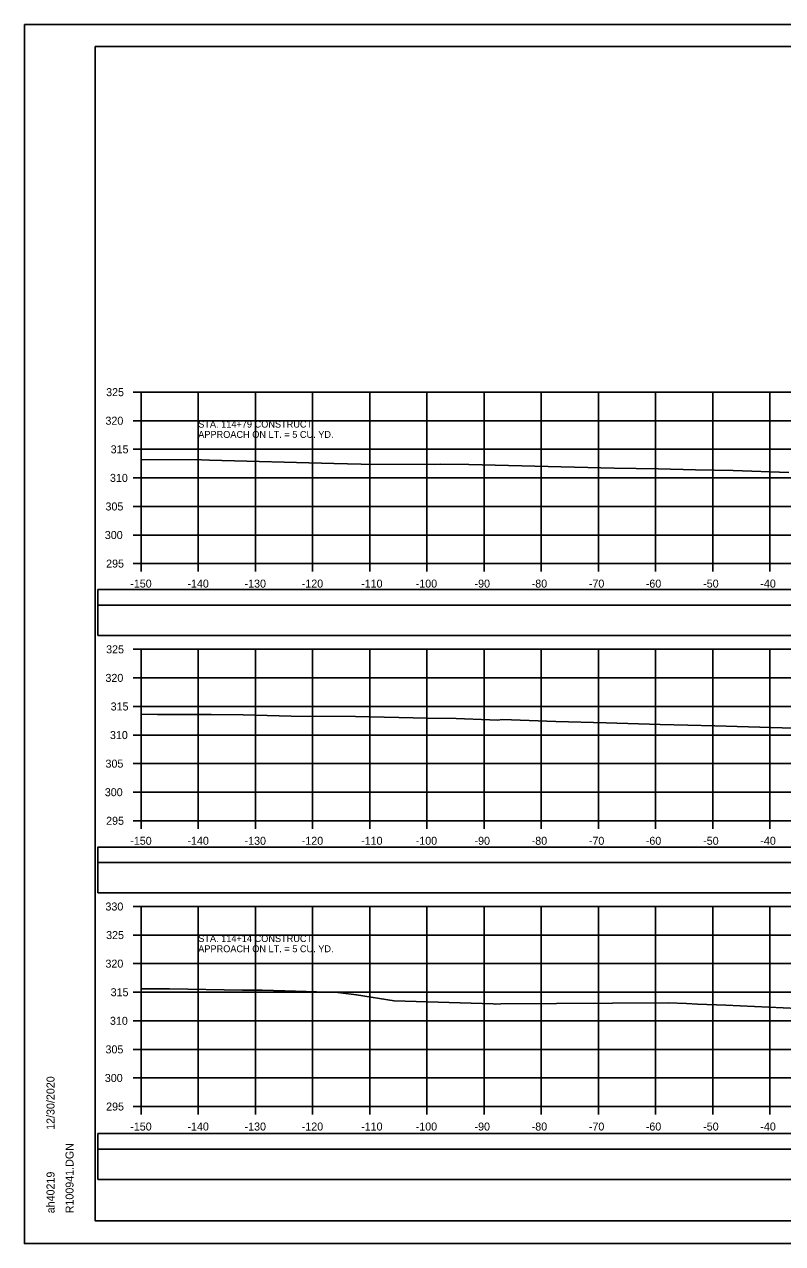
# Model space of a CAD drawing. Extents: x 1370538 to 1372872, y 376220 to 381127.
# Drawn here: x 1371204.9 to 1371337.5, y 380471.7 to 380685.1 of the extents above; entities that cross this region are included whole.
import ezdxf

# ---------------------------------------------------------------- set-up
doc = ezdxf.new("R2010")
doc.units = 0
for name, color, linetype in [('R_Border Notes', 7, 'Continuous'), ('R_Border PE', 7, 'Continuous'), ('R_Border Prem', 7, 'Continuous'), ('R_Dimension', 7, 'Continuous'), ('R_Grid', 7, 'Continuous'), ('R_No Plot', 7, 'Continuous'), ('R_Water Annot', 7, 'Continuous'), ('T_Detection Zones', 7, 'Continuous')]:
    doc.layers.add(name, color=color, linetype=linetype)

msp = doc.modelspace()

# ---------------------------------------------------------------- linework, layer by layer
at = {"layer": 'R_Border Notes'}
for p, q in [((1371217.29, 380681.17), (1371533.47, 380681.17)), ((1371217.29, 380475.71), (1371217.29, 380681.17)), ((1371217.29, 380475.71), (1371217.29, 380475.71)), ((1371533.47, 380475.71), (1371217.29, 380475.71))]:
    msp.add_line(p, q, dxfattribs=at)
at = {"layer": 'R_Border Prem'}
for p, q in [((1371223.89, 380620.71), (1371225.29, 380620.71)), ((1371225.29, 380590.71), (1371225.29, 380620.71)), ((1371223.89, 380615.71), (1371225.29, 380615.71)), ((1371223.89, 380610.71), (1371225.29, 380610.71)), ((1371223.89, 380605.71), (1371225.29, 380605.71)), ((1371223.89, 380600.71), (1371225.29, 380600.71)), ((1371223.89, 380595.71), (1371225.29, 380595.71)), ((1371223.89, 380590.71), (1371225.29, 380590.71)), ((1371225.29, 380590.71), (1371525.29, 380590.71)), ((1371225.29, 380589.31), (1371225.29, 380590.71)), ((1371235.29, 380589.31), (1371235.29, 380590.71)), ((1371245.29, 380589.31), (1371245.29, 380590.71)), ((1371255.29, 380589.31), (1371255.29, 380590.71)), ((1371265.29, 380589.31), (1371265.29, 380590.71)), ((1371275.29, 380589.31), (1371275.29, 380590.71)), ((1371285.29, 380589.31), (1371285.29, 380590.71)), ((1371295.29, 380589.31), (1371295.29, 380590.71)), ((1371305.29, 380589.31), (1371305.29, 380590.71)), ((1371315.29, 380589.31), (1371315.29, 380590.71)), ((1371325.29, 380589.31), (1371325.29, 380590.71)), ((1371335.29, 380589.31), (1371335.29, 380590.71)), ((1371223.89, 380575.71), (1371225.29, 380575.71)), ((1371225.29, 380545.71), (1371225.29, 380575.71)), ((1371223.89, 380570.71), (1371225.29, 380570.71)), ((1371223.89, 380565.71), (1371225.29, 380565.71)), ((1371223.89, 380560.71), (1371225.29, 380560.71)), ((1371223.89, 380555.71), (1371225.29, 380555.71)), ((1371223.89, 380550.71), (1371225.29, 380550.71)), ((1371223.89, 380545.71), (1371225.29, 380545.71)), ((1371225.29, 380545.71), (1371525.29, 380545.71)), ((1371225.29, 380544.31), (1371225.29, 380545.71)), ((1371235.29, 380544.31), (1371235.29, 380545.71)), ((1371245.29, 380544.31), (1371245.29, 380545.71)), ((1371255.29, 380544.31), (1371255.29, 380545.71)), ((1371265.29, 380544.31), (1371265.29, 380545.71)), ((1371275.29, 380544.31), (1371275.29, 380545.71)), ((1371285.29, 380544.31), (1371285.29, 380545.71)), ((1371295.29, 380544.31), (1371295.29, 380545.71)), ((1371305.29, 380544.31), (1371305.29, 380545.71)), ((1371315.29, 380544.31), (1371315.29, 380545.71)), ((1371325.29, 380544.31), (1371325.29, 380545.71)), ((1371335.29, 380544.31), (1371335.29, 380545.71)), ((1371223.89, 380530.71), (1371225.29, 380530.71)), ((1371225.29, 380495.71), (1371225.29, 380530.71)), ((1371223.89, 380525.71), (1371225.29, 380525.71)), ((1371223.89, 380520.71), (1371225.29, 380520.71)), ((1371223.89, 380515.71), (1371225.29, 380515.71)), ((1371223.89, 380510.71), (1371225.29, 380510.71)), ((1371223.89, 380505.71), (1371225.29, 380505.71)), ((1371223.89, 380500.71), (1371225.29, 380500.71)), ((1371223.89, 380495.71), (1371225.29, 380495.71)), ((1371225.29, 380495.71), (1371525.29, 380495.71)), ((1371225.29, 380494.31), (1371225.29, 380495.71)), ((1371235.29, 380494.31), (1371235.29, 380495.71)), ((1371245.29, 380494.31), (1371245.29, 380495.71)), ((1371255.29, 380494.31), (1371255.29, 380495.71)), ((1371265.29, 380494.31), (1371265.29, 380495.71)), ((1371275.29, 380494.31), (1371275.29, 380495.71)), ((1371285.29, 380494.31), (1371285.29, 380495.71)), ((1371295.29, 380494.31), (1371295.29, 380495.71)), ((1371305.29, 380494.31), (1371305.29, 380495.71)), ((1371315.29, 380494.31), (1371315.29, 380495.71)), ((1371325.29, 380494.31), (1371325.29, 380495.71)), ((1371335.29, 380494.31), (1371335.29, 380495.71))]:
    msp.add_line(p, q, dxfattribs=at)
at = {"layer": 'R_Dimension'}
for points in [[(1371225.29, 380608.94), (1371235.85, 380608.86), (1371237.27, 380608.81), (1371259.01, 380608.25), (1371263.77, 380608.1), (1371276.54, 380608.04), (1371277.66, 380608.13), (1371282.62, 380608.05), (1371308.05, 380607.41), (1371315.77, 380607.28), (1371322.31, 380607.13), (1371328.88, 380606.98), (1371338.59, 380606.68)], [(1371225.29, 380564.37), (1371228.18, 380564.31), (1371237.56, 380564.31), (1371243.18, 380564.22), (1371251.57, 380564.02), (1371262.8, 380563.94), (1371275.4, 380563.65), (1371280.39, 380563.61), (1371286.32, 380563.37), (1371287.64, 380563.3), (1371288.51, 380563.42), (1371297.83, 380563.1), (1371306.66, 380562.86), (1371316.13, 380562.53), (1371320.92, 380562.44), (1371325.66, 380562.31), (1371343.35, 380561.81)], [(1371225.29, 380516.3), (1371230.29, 380516.28), (1371243.02, 380516.1), (1371246.46, 380516.09), (1371250.47, 380515.97), (1371259.71, 380515.66), (1371262.98, 380515.23), (1371269.56, 380514.22), (1371286.88, 380513.67), (1371287.24, 380513.65), (1371288.24, 380513.66), (1371317.52, 380513.87), (1371320.7, 380513.72), (1371322.61, 380513.62), (1371327.61, 380513.42), (1371342.65, 380512.77)]]:
    msp.add_lwpolyline(points, dxfattribs=at)
at = {"layer": 'R_Grid'}
for p, q in [((1371225.29, 380620.71), (1371525.29, 380620.71)), ((1371225.29, 380590.71), (1371225.29, 380620.71)), ((1371235.29, 380590.71), (1371235.29, 380620.71)), ((1371245.29, 380590.71), (1371245.29, 380620.71)), ((1371255.29, 380590.71), (1371255.29, 380620.71)), ((1371265.29, 380590.71), (1371265.29, 380620.71)), ((1371275.29, 380590.71), (1371275.29, 380620.71)), ((1371285.29, 380590.71), (1371285.29, 380620.71)), ((1371295.29, 380590.71), (1371295.29, 380620.71)), ((1371305.29, 380590.71), (1371305.29, 380620.71)), ((1371315.29, 380590.71), (1371315.29, 380620.71)), ((1371325.29, 380590.71), (1371325.29, 380620.71)), ((1371335.29, 380590.71), (1371335.29, 380620.71)), ((1371225.29, 380615.71), (1371525.29, 380615.71)), ((1371225.29, 380610.71), (1371525.29, 380610.71)), ((1371225.29, 380605.71), (1371525.29, 380605.71)), ((1371225.29, 380600.71), (1371525.29, 380600.71)), ((1371225.29, 380595.71), (1371525.29, 380595.71)), ((1371225.29, 380590.71), (1371525.29, 380590.71)), ((1371225.29, 380575.71), (1371525.29, 380575.71)), ((1371225.29, 380545.71), (1371225.29, 380575.71)), ((1371235.29, 380545.71), (1371235.29, 380575.71)), ((1371245.29, 380545.71), (1371245.29, 380575.71)), ((1371255.29, 380545.71), (1371255.29, 380575.71)), ((1371265.29, 380545.71), (1371265.29, 380575.71)), ((1371275.29, 380545.71), (1371275.29, 380575.71)), ((1371285.29, 380545.71), (1371285.29, 380575.71)), ((1371295.29, 380545.71), (1371295.29, 380575.71)), ((1371305.29, 380545.71), (1371305.29, 380575.71)), ((1371315.29, 380545.71), (1371315.29, 380575.71)), ((1371325.29, 380545.71), (1371325.29, 380575.71)), ((1371335.29, 380545.71), (1371335.29, 380575.71)), ((1371225.29, 380570.71), (1371525.29, 380570.71)), ((1371225.29, 380565.71), (1371525.29, 380565.71)), ((1371225.29, 380560.71), (1371525.29, 380560.71)), ((1371225.29, 380555.71), (1371525.29, 380555.71)), ((1371225.29, 380550.71), (1371525.29, 380550.71)), ((1371225.29, 380545.71), (1371525.29, 380545.71)), ((1371225.29, 380530.71), (1371525.29, 380530.71)), ((1371225.29, 380495.71), (1371225.29, 380530.71)), ((1371235.29, 380495.71), (1371235.29, 380530.71)), ((1371245.29, 380495.71), (1371245.29, 380530.71)), ((1371255.29, 380495.71), (1371255.29, 380530.71)), ((1371265.29, 380495.71), (1371265.29, 380530.71)), ((1371275.29, 380495.71), (1371275.29, 380530.71)), ((1371285.29, 380495.71), (1371285.29, 380530.71)), ((1371295.29, 380495.71), (1371295.29, 380530.71)), ((1371305.29, 380495.71), (1371305.29, 380530.71)), ((1371315.29, 380495.71), (1371315.29, 380530.71)), ((1371325.29, 380495.71), (1371325.29, 380530.71)), ((1371335.29, 380495.71), (1371335.29, 380530.71)), ((1371225.29, 380525.71), (1371525.29, 380525.71)), ((1371225.29, 380520.71), (1371525.29, 380520.71)), ((1371225.29, 380515.71), (1371525.29, 380515.71)), ((1371225.29, 380510.71), (1371525.29, 380510.71)), ((1371225.29, 380505.71), (1371525.29, 380505.71)), ((1371225.29, 380500.71), (1371525.29, 380500.71)), ((1371225.29, 380495.71), (1371525.29, 380495.71))]:
    msp.add_line(p, q, dxfattribs=at)
at = {"layer": 'R_No Plot'}
for p, q in [((1371204.89, 380685.06), (1371538.22, 380685.06)), ((1371204.89, 380471.73), (1371538.22, 380471.73))]:
    msp.add_line(p, q, dxfattribs=at)
for points in [[(1371204.88, 380685.06), (1371538.22, 380685.06), (1371538.22, 380471.72), (1371204.88, 380471.72)], [(1371451.21, 380681.17), (1371451.21, 380671.29), (1371486.94, 380671.29), (1371486.94, 380668.37), (1371510.14, 380668.37), (1371510.14, 380644.03), (1371533.47, 380644.03), (1371533.47, 380475.71), (1371217.29, 380475.71), (1371217.29, 380681.17)]]:
    msp.add_lwpolyline(points, close=True, dxfattribs=at)
at = {"layer": 'T_Detection Zones'}
for points in [[(1371217.73, 380583.45), (1371532.86, 380583.45), (1371532.86, 380586.16), (1371217.73, 380586.16)], [(1371217.73, 380578.13), (1371532.86, 380578.13), (1371532.86, 380583.45), (1371217.73, 380583.45)], [(1371217.73, 380538.4), (1371532.86, 380538.4), (1371532.86, 380541.11), (1371217.73, 380541.11)], [(1371217.73, 380533.08), (1371532.86, 380533.08), (1371532.86, 380538.4), (1371217.73, 380538.4)], [(1371217.73, 380488.27), (1371532.86, 380488.27), (1371532.86, 380490.97), (1371217.73, 380490.97)], [(1371217.73, 380482.95), (1371532.86, 380482.95), (1371532.86, 380488.27), (1371217.73, 380488.27)]]:
    msp.add_lwpolyline(points, close=True, dxfattribs=at)

# ---------------------------------------------------------------- texts
at = {"layer": 'R_Border Notes'}
for s, p in [('12/30/2020', (1371210.15, 380491.63)), ('R100941.DGN', (1371213.48, 380477.03)), ('ah40219', (1371210.15, 380477.03))]:
    msp.add_text(s, height=1.4, rotation=90, dxfattribs=at).set_placement(p)
at = {"layer": 'R_Border PE'}
for s, p in [('325', (1371219.18, 380620.01)), ('320', (1371219.06, 380615.01)), ('315', (1371219.97, 380610.01)), ('310', (1371219.85, 380605.01)), ('305', (1371219.07, 380600.01)), ('300', (1371218.95, 380595.01)), ('295', (1371219.18, 380590.01)), ('-150', (1371223.4, 380586.51)), ('-140', (1371233.4, 380586.51)), ('-130', (1371243.4, 380586.51)), ('-120', (1371253.4, 380586.51)), ('-110', (1371263.79, 380586.51)), ('-100', (1371273.34, 380586.51)), ('-90', (1371283.63, 380586.51)), ('-80', (1371293.63, 380586.51)), ('-70', (1371303.63, 380586.51)), ('-60', (1371313.59, 380586.51)), ('-50', (1371323.63, 380586.51)), ('-40', (1371333.63, 380586.51)), ('325', (1371219.18, 380575.01)), ('320', (1371219.06, 380570.01)), ('315', (1371219.97, 380565.01)), ('310', (1371219.85, 380560.01)), ('305', (1371219.07, 380555.01)), ('300', (1371218.95, 380550.01)), ('295', (1371219.18, 380545.01)), ('-150', (1371223.4, 380541.51)), ('-140', (1371233.4, 380541.51)), ('-130', (1371243.4, 380541.51)), ('-120', (1371253.4, 380541.51)), ('-110', (1371263.79, 380541.51)), ('-100', (1371273.34, 380541.51)), ('-90', (1371283.63, 380541.51)), ('-80', (1371293.63, 380541.51)), ('-70', (1371303.63, 380541.51)), ('-60', (1371313.59, 380541.51)), ('-50', (1371323.63, 380541.51)), ('-40', (1371333.63, 380541.51)), ('330', (1371219.06, 380530.01)), ('325', (1371219.18, 380525.01)), ('320', (1371219.06, 380520.01)), ('315', (1371219.97, 380515.01)), ('310', (1371219.85, 380510.01)), ('305', (1371219.07, 380505.01)), ('300', (1371218.95, 380500.01)), ('295', (1371219.18, 380495.01)), ('-150', (1371223.4, 380491.51)), ('-140', (1371233.4, 380491.51)), ('-130', (1371243.4, 380491.51)), ('-120', (1371253.4, 380491.51)), ('-110', (1371263.79, 380491.51)), ('-100', (1371273.34, 380491.51)), ('-90', (1371283.63, 380491.51)), ('-80', (1371293.63, 380491.51)), ('-70', (1371303.63, 380491.51)), ('-60', (1371313.59, 380491.51)), ('-50', (1371323.63, 380491.51)), ('-40', (1371333.63, 380491.51))]:
    msp.add_text(s, height=1.4, dxfattribs=at).set_placement(p)
at = {"layer": 'R_Water Annot'}
for s, p in [('STA. 114+79 CONSTRUCT', (1371235.29, 380614.51)), ('APPROACH ON LT. = 5 CU. YD.', (1371235.29, 380612.71)), ('APPROACH ON LT. = 5 CU. YD.', (1371235.29, 380522.71)), ('STA. 114+14 CONSTRUCT', (1371235.29, 380524.51))]:
    msp.add_text(s, height=1.2, dxfattribs=at).set_placement(p)

doc.saveas('drawing.dxf')
